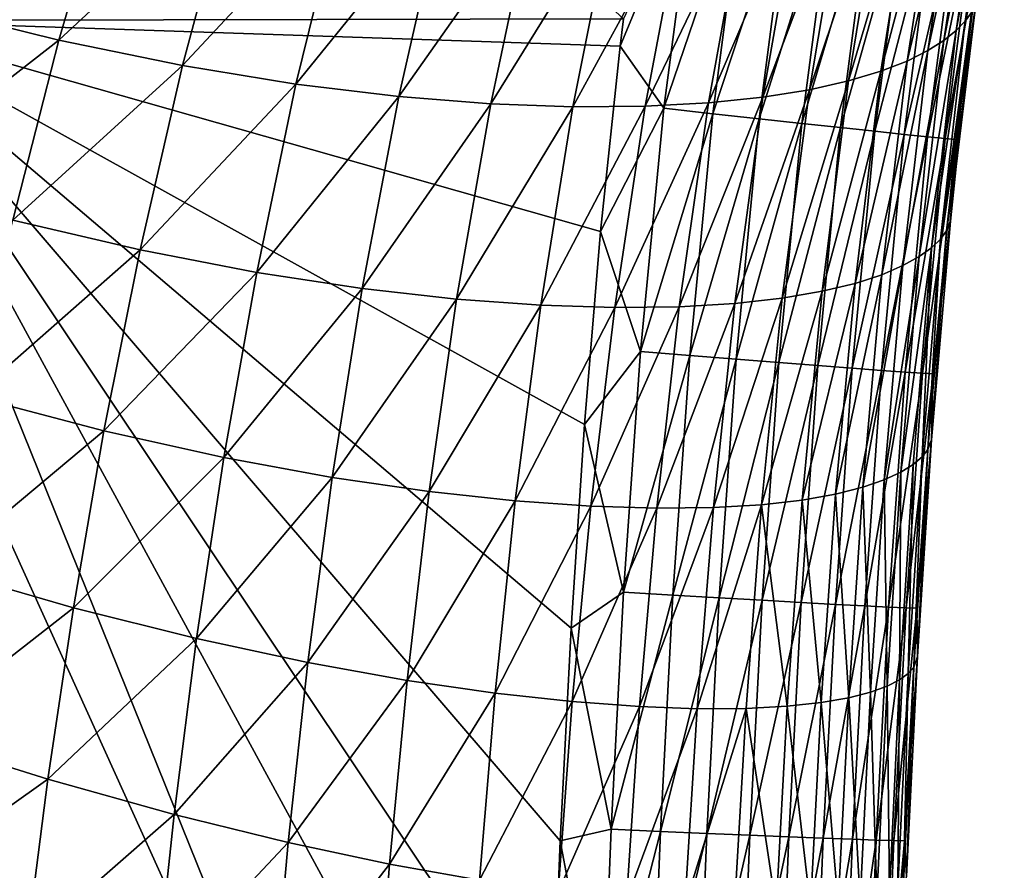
# Model space of a CAD drawing. Header units: metres. Extents: x -105 to 105, y -68 to 103.
# Tile 308 of 416: x 21.4 to 24.23, y 27.29 to 29.74. Entities that reach past the tile are written whole.
import ezdxf

# ---------------------------------------------------------------- set-up
doc = ezdxf.new("R2010")
doc.units = ezdxf.units.M
doc.layers.add('solid_FIT-BATH-150_SW0001_01', color=7, linetype='CONTINUOUS')

msp = doc.modelspace()

# ---------------------------------------------------------------- linework, layer by layer
at = {"layer": 'solid_FIT-BATH-150_SW0001_01'}
for points in [[(20.930634, 29.738598, 16.147215), (21.760853, 31.008915, 16.154449), (20.706936, 30.191645, 16.174107)], [(23.138882, 29.743599, 16.149168), (21.760853, 31.008915, 16.154449), (20.930634, 29.738598, 16.147215)], [(24.122194, 29.73661, 12.120317), (24.215916, 30.360846, 12.087285), (24.23489, 30.386557, 13.613017)], [(24.140499, 29.76178, 13.629107), (24.122194, 29.73661, 12.120317), (24.23489, 30.386557, 13.613017)], [(24.096186, 29.709852, 10.629739), (24.189669, 30.332842, 10.582356), (24.215916, 30.360846, 12.087285)], [(24.122194, 29.73661, 12.120317), (24.096186, 29.709852, 10.629739), (24.215916, 30.360846, 12.087285)], [(24.060915, 29.681625, 9.16728), (24.154684, 30.302692, 9.10808), (24.189669, 30.332842, 10.582356)], [(24.096186, 29.709852, 10.629739), (24.060915, 29.681625, 9.16728), (24.189669, 30.332842, 10.582356)], [(24.014513, 29.652128, 7.740493), (24.10907, 30.270636, 7.671515), (24.154684, 30.302692, 9.10808)], [(24.060915, 29.681625, 9.16728), (24.014513, 29.652128, 7.740493), (24.154684, 30.302692, 9.10808)], [(23.954794, 29.62208, 6.349277), (24.05055, 30.23741, 6.271935), (24.10907, 30.270636, 7.671515)], [(24.014513, 29.652128, 7.740493), (23.954794, 29.62208, 6.349277), (24.10907, 30.270636, 7.671515)], [(23.879463, 29.592543, 4.988911), (23.976734, 30.204084, 4.904068), (24.05055, 30.23741, 6.271935)], [(23.954794, 29.62208, 6.349277), (23.879463, 29.592543, 4.988911), (24.05055, 30.23741, 6.271935)], [(21.513735, 29.681709, -7.947847), (21.131971, 29.776062, -8.8957), (21.667274, 30.207031, -8.017881)], [(21.513735, 29.681709, -7.947847), (21.667274, 30.207031, -8.017881), (22.013023, 30.14642, -7.030179)], [(23.346624, 30.189716, 16.141251), (23.138882, 29.743599, 16.149168), (23.129282, 29.664654, 16.148735)], [(23.254854, 29.485847, 16.137403), (23.346624, 30.189716, 16.141251), (23.129282, 29.664654, 16.148735)], [(23.48716, 30.168783, 16.10984), (23.346624, 30.189716, 16.141251), (23.254854, 29.485847, 16.137403)], [(23.786491, 29.564562, 3.656333), (23.885559, 30.171713, 3.564839), (23.976734, 30.204084, 4.904068)], [(23.879463, 29.592543, 4.988911), (23.786491, 29.564562, 3.656333), (23.976734, 30.204084, 4.904068)], [(23.396118, 29.470215, 16.106012), (23.48716, 30.168783, 16.10984), (23.254854, 29.485847, 16.137403)], [(23.619419, 30.149199, 16.059044), (23.48716, 30.168783, 16.10984), (23.396118, 29.470215, 16.106012)], [(23.674065, 29.539165, 2.350058), (23.775244, 30.141331, 2.253186), (23.885559, 30.171713, 3.564839)], [(23.786491, 29.564562, 3.656333), (23.674065, 29.539165, 2.350058), (23.885559, 30.171713, 3.564839)], [(21.869362, 29.608936, -6.952932), (21.513735, 29.681709, -7.947847), (22.013023, 30.14642, -7.030179)], [(21.869362, 29.608936, -6.952932), (22.013023, 30.14642, -7.030179), (22.330915, 30.104151, -5.999878)], [(23.529066, 29.45562, 16.055235), (23.619419, 30.149199, 16.059044), (23.396118, 29.470215, 16.106012)], [(23.741846, 30.131186, 15.990446), (23.619419, 30.149199, 16.059044), (23.529066, 29.45562, 16.055235)], [(23.652126, 29.442232, 15.986652), (23.741846, 30.131186, 15.990446), (23.529066, 29.45562, 16.055235)], [(23.540237, 29.517609, 1.071118), (23.643906, 30.114183, 0.970589), (23.775244, 30.141331, 2.253186)], [(23.674065, 29.539165, 2.350058), (23.540237, 29.517609, 1.071118), (23.775244, 30.141331, 2.253186)], [(23.85288, 30.114969, 15.905628), (23.741846, 30.131186, 15.990446), (23.652126, 29.442232, 15.986652)], [(22.195999, 29.555637, -5.915847), (21.869362, 29.608936, -6.952932), (22.330915, 30.104151, -5.999878)], [(22.195999, 29.555637, -5.915847), (22.330915, 30.104151, -5.999878), (22.618755, 30.078148, -4.930623)], [(23.383137, 29.501314, -0.177807), (23.489796, 30.091677, -0.280004), (23.643906, 30.114183, 0.970589)], [(23.540237, 29.517609, 1.071118), (23.383137, 29.501314, -0.177807), (23.643906, 30.114183, 0.970589)], [(23.763739, 29.430214, 15.901846), (23.85288, 30.114969, 15.905628), (23.652126, 29.442232, 15.986652)], [(23.950966, 30.100777, 15.80617), (23.85288, 30.114969, 15.905628), (23.763739, 29.430214, 15.901846)], [(23.862331, 29.419735, 15.802398), (23.950966, 30.100777, 15.80617), (23.763739, 29.430214, 15.901846)], [(24.034542, 30.088831, 15.693655), (23.950966, 30.100777, 15.80617), (23.862331, 29.419735, 15.802398)], [(22.491533, 29.519609, -4.840331), (22.195999, 29.555637, -5.915847), (22.618755, 30.078148, -4.930623)], [(22.491533, 29.519609, -4.840331), (22.618755, 30.078148, -4.930623), (22.87723, 30.066202, -3.823301)], [(22.992758, 29.490059, -2.578789), (23.107698, 30.06601, -2.678432), (23.31151, 30.075157, -1.496879)], [(23.201159, 29.491659, -1.394991), (22.992758, 29.490059, -2.578789), (23.31151, 30.075157, -1.496879)], [(23.201159, 29.491659, -1.394991), (23.31151, 30.075157, -1.496879), (23.489796, 30.091677, -0.280004)], [(23.383137, 29.501314, -0.177807), (23.201159, 29.491659, -1.394991), (23.489796, 30.091677, -0.280004)], [(23.946342, 29.410959, 15.689889), (24.034542, 30.088831, 15.693655), (23.862331, 29.419735, 15.802398)], [(24.102053, 30.079361, 15.569663), (24.034542, 30.088831, 15.693655), (23.946342, 29.410959, 15.689889)], [(24.014204, 29.404055, 15.565901), (24.102053, 30.079361, 15.569663), (23.946342, 29.410959, 15.689889)], [(24.151939, 30.072588, 15.435777), (24.102053, 30.079361, 15.569663), (24.014204, 29.404055, 15.565901)], [(24.064348, 29.399187, 15.432015), (24.151939, 30.072588, 15.435777), (24.014204, 29.404055, 15.565901)], [(24.064348, 29.399187, 15.432015), (24.182642, 30.068739, 15.293577), (24.151939, 30.072588, 15.435777)], [(22.756666, 29.498547, -3.727659), (22.491533, 29.519609, -4.840331), (22.87723, 30.066202, -3.823301)], [(22.756666, 29.498547, -3.727659), (22.87723, 30.066202, -3.823301), (23.107698, 30.06601, -2.678432)], [(22.992758, 29.490059, -2.578789), (22.756666, 29.498547, -3.727659), (23.107698, 30.06601, -2.678432)], [(24.064348, 29.399187, 15.432015), (24.095211, 29.396523, 15.289813), (24.182642, 30.068739, 15.293577)], [(24.182642, 30.068739, 15.293577), (24.095211, 29.396523, 15.289813), (24.153809, 29.794127, 15.146073)], [(24.068764, 29.13315, 13.643877), (24.140499, 29.76178, 13.629107), (24.153809, 29.794127, 15.146073)], [(24.096706, 29.318239, 15.143346), (24.068764, 29.13315, 13.643877), (24.153809, 29.794127, 15.146073)], [(24.095211, 29.396523, 15.289813), (24.096706, 29.318239, 15.143346), (24.153809, 29.794127, 15.146073)], [(20.987473, 29.271982, -8.849348), (21.131971, 29.776062, -8.8957), (21.513735, 29.681709, -7.947847)], [(24.051138, 29.109331, 12.150993), (24.122194, 29.73661, 12.120317), (24.140499, 29.76178, 13.629107)], [(24.068764, 29.13315, 13.643877), (24.051138, 29.109331, 12.150993), (24.140499, 29.76178, 13.629107)], [(22.869093, 24.93479, 16.119249), (20.930634, 29.738598, 16.147215), (20.785593, 29.53274, 16.14599)], [(23.138882, 29.743599, 16.149168), (20.930634, 29.738598, 16.147215), (23.129282, 29.664654, 16.148735)], [(22.931137, 26.744972, 16.131397), (20.930634, 29.738598, 16.147215), (22.908367, 26.101393, 16.127209)], [(22.869093, 24.93479, 16.119249), (22.908367, 26.101393, 16.127209), (20.930634, 29.738598, 16.147215)], [(22.956717, 27.376577, 16.13537), (20.930634, 29.738598, 16.147215), (22.931137, 26.744972, 16.131397)], [(22.987867, 27.989429, 16.139107), (20.930634, 29.738598, 16.147215), (22.956717, 27.376577, 16.13537)], [(23.026087, 28.57531, 16.142569), (20.930634, 29.738598, 16.147215), (22.987867, 27.989429, 16.139107)], [(23.072502, 29.131208, 16.145758), (20.930634, 29.738598, 16.147215), (23.026087, 28.57531, 16.142569)], [(23.129282, 29.664654, 16.148735), (20.930634, 29.738598, 16.147215), (23.072502, 29.131208, 16.145758)], [(24.025398, 29.084616, 10.673835), (24.096186, 29.709852, 10.629739), (24.122194, 29.73661, 12.120317)], [(24.051138, 29.109331, 12.150993), (24.025398, 29.084616, 10.673835), (24.122194, 29.73661, 12.120317)], [(23.989899, 29.059093, 9.222336), (24.060915, 29.681625, 9.16728), (24.096186, 29.709852, 10.629739)], [(24.025398, 29.084616, 10.673835), (23.989899, 29.059093, 9.222336), (24.096186, 29.709852, 10.629739)], [(21.380974, 29.163778, -7.893408), (20.987473, 29.271982, -8.849348), (21.513735, 29.681709, -7.947847)], [(21.380974, 29.163778, -7.893408), (21.513735, 29.681709, -7.947847), (21.869362, 29.608936, -6.952932)], [(23.942781, 29.032928, 7.804483), (24.014513, 29.652128, 7.740493), (24.060915, 29.681625, 9.16728)], [(23.989899, 29.059093, 9.222336), (23.942781, 29.032928, 7.804483), (24.060915, 29.681625, 9.16728)], [(23.254854, 29.485847, 16.137403), (23.129282, 29.664654, 16.148735), (23.072502, 29.131208, 16.145758)], [(23.881931, 29.006819, 6.420743), (23.954794, 29.62208, 6.349277), (24.014513, 29.652128, 7.740493)], [(23.942781, 29.032928, 7.804483), (23.881931, 29.006819, 6.420743), (24.014513, 29.652128, 7.740493)], [(23.805141, 28.981815, 5.066897), (23.879463, 29.592543, 4.988911), (23.954794, 29.62208, 6.349277)], [(23.881931, 29.006819, 6.420743), (23.805141, 28.981815, 5.066897), (23.954794, 29.62208, 6.349277)], [(21.747023, 29.078394, -6.890756), (21.380974, 29.163778, -7.893408), (21.869362, 29.608936, -6.952932)], [(21.747023, 29.078394, -6.890756), (21.869362, 29.608936, -6.952932), (22.195999, 29.555637, -5.915847)], [(23.710398, 28.95895, 3.739913), (23.786491, 29.564562, 3.656333), (23.879463, 29.592543, 4.988911)], [(23.805141, 28.981815, 5.066897), (23.710398, 28.95895, 3.739913), (23.879463, 29.592543, 4.988911)], [(23.595846, 28.939249, 2.437941), (23.674065, 29.539165, 2.350058), (23.786491, 29.564562, 3.656333)], [(23.710398, 28.95895, 3.739913), (23.595846, 28.939249, 2.437941), (23.786491, 29.564562, 3.656333)], [(22.082846, 29.013582, -5.84631), (21.747023, 29.078394, -6.890756), (22.195999, 29.555637, -5.915847)], [(22.082846, 29.013582, -5.84631), (22.195999, 29.555637, -5.915847), (22.491533, 29.519609, -4.840331)], [(23.459482, 28.923967, 1.161627), (23.540237, 29.517609, 1.071118), (23.674065, 29.539165, 2.350058)], [(23.595846, 28.939249, 2.437941), (23.459482, 28.923967, 1.161627), (23.674065, 29.539165, 2.350058)], [(22.869093, 24.93479, 16.119249), (20.785593, 29.53274, 16.14599), (19.707029, 28.124168, 16.137243)], [(22.386406, 28.967018, -4.763942), (22.082846, 29.013582, -5.84631), (22.491533, 29.519609, -4.840331)], [(22.386406, 28.967018, -4.763942), (22.491533, 29.519609, -4.840331), (22.756666, 29.498547, -3.727659)], [(23.299299, 28.914545, -0.086583), (23.383137, 29.501314, -0.177807), (23.540237, 29.517609, 1.071118)], [(23.459482, 28.923967, 1.161627), (23.299299, 28.914545, -0.086583), (23.540237, 29.517609, 1.071118)], [(22.658451, 28.936296, -3.6453), (22.386406, 28.967018, -4.763942), (22.756666, 29.498547, -3.727659)], [(22.658451, 28.936296, -3.6453), (22.756666, 29.498547, -3.727659), (22.992758, 29.490059, -2.578789)], [(22.90036, 28.91894, -2.491754), (22.658451, 28.936296, -3.6453), (22.992758, 29.490059, -2.578789)], [(22.90036, 28.91894, -2.491754), (22.992758, 29.490059, -2.578789), (23.201159, 29.491659, -1.394991)], [(23.113506, 28.912388, -1.304941), (22.90036, 28.91894, -2.491754), (23.201159, 29.491659, -1.394991)], [(23.187702, 28.785767, 16.133442), (23.254854, 29.485847, 16.137403), (23.072502, 29.131208, 16.145758)], [(23.113506, 28.912388, -1.304941), (23.201159, 29.491659, -1.394991), (23.383137, 29.501314, -0.177807)], [(23.299299, 28.914545, -0.086583), (23.113506, 28.912388, -1.304941), (23.383137, 29.501314, -0.177807)], [(23.396118, 29.470215, 16.106012), (23.254854, 29.485847, 16.137403), (23.187702, 28.785767, 16.133442)], [(23.32938, 28.774269, 16.10207), (23.396118, 29.470215, 16.106012), (23.187702, 28.785767, 16.133442)], [(23.529066, 29.45562, 16.055235), (23.396118, 29.470215, 16.106012), (23.32938, 28.774269, 16.10207)], [(23.462713, 28.763573, 16.05131), (23.529066, 29.45562, 16.055235), (23.32938, 28.774269, 16.10207)], [(23.652126, 29.442232, 15.986652), (23.529066, 29.45562, 16.055235), (23.462713, 28.763573, 16.05131)], [(23.586134, 28.753796, 15.982744), (23.652126, 29.442232, 15.986652), (23.462713, 28.763573, 16.05131)], [(23.763739, 29.430214, 15.901846), (23.652126, 29.442232, 15.986652), (23.586134, 28.753796, 15.982744)], [(23.698071, 28.745058, 15.897953), (23.763739, 29.430214, 15.901846), (23.586134, 28.753796, 15.982744)], [(23.862331, 29.419735, 15.802398), (23.763739, 29.430214, 15.901846), (23.698071, 28.745058, 15.897953)], [(23.796949, 28.73748, 15.798518), (23.862331, 29.419735, 15.802398), (23.698071, 28.745058, 15.897953)], [(23.946342, 29.410959, 15.689889), (23.862331, 29.419735, 15.802398), (23.796949, 28.73748, 15.798518)], [(23.881205, 28.731184, 15.68602), (23.946342, 29.410959, 15.689889), (23.796949, 28.73748, 15.798518)], [(24.014204, 29.404055, 15.565901), (23.946342, 29.410959, 15.689889), (23.881205, 28.731184, 15.68602)], [(23.949263, 28.726288, 15.562041), (24.014204, 29.404055, 15.565901), (23.881205, 28.731184, 15.68602)], [(24.064348, 29.399187, 15.432015), (24.014204, 29.404055, 15.565901), (23.949263, 28.726288, 15.562041)], [(23.999554, 28.722914, 15.428163), (24.064348, 29.399187, 15.432015), (23.949263, 28.726288, 15.562041)], [(23.999554, 28.722914, 15.428163), (24.095211, 29.396523, 15.289813), (24.064348, 29.399187, 15.432015)], [(23.999554, 28.722914, 15.428163), (24.030504, 28.72118, 15.285965), (24.095211, 29.396523, 15.289813)], [(24.095211, 29.396523, 15.289813), (24.030504, 28.72118, 15.285965), (24.096706, 29.318239, 15.143346)], [(24.030504, 28.72118, 15.285965), (24.080362, 29.160671, 15.14242), (24.096706, 29.318239, 15.143346)], [(24.096706, 29.318239, 15.143346), (24.080362, 29.160671, 15.14242), (24.068764, 29.13315, 13.643877)], [(21.266468, 28.655622, -7.855129), (21.380974, 29.163778, -7.893408), (21.747023, 29.078394, -6.890756)], [(24.025719, 28.531666, 15.138616), (24.068764, 29.13315, 13.643877), (24.080362, 29.160671, 15.14242)], [(24.030504, 28.72118, 15.285965), (24.025719, 28.531666, 15.138616), (24.080362, 29.160671, 15.14242)], [(23.187702, 28.785767, 16.133442), (23.072502, 29.131208, 16.145758), (23.026087, 28.57531, 16.142569)], [(23.998072, 28.482079, 12.179071), (24.025398, 29.084616, 10.673835), (24.051138, 29.109331, 12.150993)], [(24.015036, 28.503721, 13.657162), (23.998072, 28.482079, 12.179071), (24.051138, 29.109331, 12.150993)], [(24.015036, 28.503721, 13.657162), (24.051138, 29.109331, 12.150993), (24.068764, 29.13315, 13.643877)], [(24.025719, 28.531666, 15.138616), (24.015036, 28.503721, 13.657162), (24.068764, 29.13315, 13.643877)], [(23.936977, 28.438181, 9.27289), (23.989899, 29.059093, 9.222336), (24.025398, 29.084616, 10.673835)], [(23.972628, 28.460211, 10.714335), (23.936977, 28.438181, 9.27289), (24.025398, 29.084616, 10.673835)], [(23.998072, 28.482079, 12.179071), (23.972628, 28.460211, 10.714335), (24.025398, 29.084616, 10.673835)], [(21.643257, 28.557261, -6.84424), (21.266468, 28.655622, -7.855129), (21.747023, 29.078394, -6.890756)], [(21.643257, 28.557261, -6.84424), (21.747023, 29.078394, -6.890756), (22.082846, 29.013582, -5.84631)], [(23.889261, 28.416115, 7.863086), (23.942781, 29.032928, 7.804483), (23.989899, 29.059093, 9.222336)], [(23.936977, 28.438181, 9.27289), (23.889261, 28.416115, 7.863086), (23.989899, 29.059093, 9.222336)], [(23.827423, 28.394688, 6.485891), (23.881931, 29.006819, 6.420743), (23.942781, 29.032928, 7.804483)], [(23.889261, 28.416115, 7.863086), (23.827423, 28.394688, 6.485891), (23.942781, 29.032928, 7.804483)], [(21.988482, 28.480539, -5.791877), (21.643257, 28.557261, -6.84424), (22.082846, 29.013582, -5.84631)], [(21.988482, 28.480539, -5.791877), (22.082846, 29.013582, -5.84631), (22.386406, 28.967018, -4.763942)], [(23.749317, 28.374937, 5.137539), (23.805141, 28.981815, 5.066897), (23.881931, 29.006819, 6.420743)], [(23.827423, 28.394688, 6.485891), (23.749317, 28.374937, 5.137539), (23.881931, 29.006819, 6.420743)], [(22.300192, 28.423004, -4.702087), (21.988482, 28.480539, -5.791877), (22.386406, 28.967018, -4.763942)], [(22.300192, 28.423004, -4.702087), (22.386406, 28.967018, -4.763942), (22.658451, 28.936296, -3.6453)], [(23.652929, 28.357885, 3.815043), (23.710398, 28.95895, 3.739913), (23.805141, 28.981815, 5.066897)], [(23.749317, 28.374937, 5.137539), (23.652929, 28.357885, 3.815043), (23.805141, 28.981815, 5.066897)], [(23.397551, 28.336184, 1.241498), (23.459482, 28.923967, 1.161627), (23.595846, 28.939249, 2.437941)], [(23.536367, 28.344549, 2.516257), (23.397551, 28.336184, 1.241498), (23.595846, 28.939249, 2.437941)], [(23.536367, 28.344549, 2.516257), (23.595846, 28.939249, 2.437941), (23.710398, 28.95895, 3.739913)], [(23.652929, 28.357885, 3.815043), (23.536367, 28.344549, 2.516257), (23.710398, 28.95895, 3.739913)], [(22.579195, 28.382154, -3.576876), (22.300192, 28.423004, -4.702087), (22.658451, 28.936296, -3.6453)], [(22.579195, 28.382154, -3.576876), (22.658451, 28.936296, -3.6453), (22.90036, 28.91894, -2.491754)], [(22.826916, 28.355421, -2.417988), (22.579195, 28.382154, -3.576876), (22.90036, 28.91894, -2.491754)], [(22.826916, 28.355421, -2.417988), (22.90036, 28.91894, -2.491754), (23.113506, 28.912388, -1.304941)], [(23.044781, 28.34017, -1.227391), (22.826916, 28.355421, -2.417988), (23.113506, 28.912388, -1.304941)], [(23.044781, 28.34017, -1.227391), (23.113506, 28.912388, -1.304941), (23.299299, 28.914545, -0.086583)], [(23.234348, 28.334248, -0.006979), (23.044781, 28.34017, -1.227391), (23.299299, 28.914545, -0.086583)], [(23.234348, 28.334248, -0.006979), (23.299299, 28.914545, -0.086583), (23.459482, 28.923967, 1.161627)], [(23.397551, 28.336184, 1.241498), (23.234348, 28.334248, -0.006979), (23.459482, 28.923967, 1.161627)], [(23.138899, 28.092482, 16.129379), (23.187702, 28.785767, 16.133442), (23.026087, 28.57531, 16.142569)], [(23.32938, 28.774269, 16.10207), (23.187702, 28.785767, 16.133442), (23.138899, 28.092482, 16.129379)], [(23.28079, 28.08408, 16.098022), (23.32938, 28.774269, 16.10207), (23.138899, 28.092482, 16.129379)], [(23.462713, 28.763573, 16.05131), (23.32938, 28.774269, 16.10207), (23.28079, 28.08408, 16.098022)], [(23.414326, 28.0763, 16.047281), (23.462713, 28.763573, 16.05131), (23.28079, 28.08408, 16.098022)], [(23.586134, 28.753796, 15.982744), (23.462713, 28.763573, 16.05131), (23.414326, 28.0763, 16.047281)], [(23.537931, 28.069227, 15.978732), (23.586134, 28.753796, 15.982744), (23.414326, 28.0763, 16.047281)], [(23.698071, 28.745058, 15.897953), (23.586134, 28.753796, 15.982744), (23.537931, 28.069227, 15.978732)], [(23.650034, 28.062948, 15.893958), (23.698071, 28.745058, 15.897953), (23.537931, 28.069227, 15.978732)], [(23.796949, 28.73748, 15.798518), (23.698071, 28.745058, 15.897953), (23.650034, 28.062948, 15.893958)], [(23.749062, 28.057547, 15.79454), (23.796949, 28.73748, 15.798518), (23.650034, 28.062948, 15.893958)], [(23.881205, 28.731184, 15.68602), (23.796949, 28.73748, 15.798518), (23.749062, 28.057547, 15.79454)], [(23.833439, 28.05311, 15.682058), (23.881205, 28.731184, 15.68602), (23.749062, 28.057547, 15.79454)], [(23.949263, 28.726288, 15.562041), (23.881205, 28.731184, 15.68602), (23.833439, 28.05311, 15.682058)], [(23.901592, 28.049725, 15.558093), (23.949263, 28.726288, 15.562041), (23.833439, 28.05311, 15.682058)], [(23.999554, 28.722914, 15.428163), (23.949263, 28.726288, 15.562041), (23.901592, 28.049725, 15.558093)], [(23.95195, 28.047474, 15.424227), (23.999554, 28.722914, 15.428163), (23.901592, 28.049725, 15.558093)], [(23.95195, 28.047474, 15.424227), (24.030504, 28.72118, 15.285965), (23.999554, 28.722914, 15.428163)], [(23.95195, 28.047474, 15.424227), (23.982937, 28.046444, 15.282039), (24.030504, 28.72118, 15.285965)], [(24.030504, 28.72118, 15.285965), (23.982937, 28.046444, 15.282039), (24.025719, 28.531666, 15.138616)], [(21.167706, 28.159546, -7.833833), (21.266468, 28.655622, -7.855129), (21.643257, 28.557261, -6.84424)], [(23.138899, 28.092482, 16.129379), (23.026087, 28.57531, 16.142569), (22.987867, 27.989429, 16.139107)], [(21.555346, 28.047943, -6.814232), (21.167706, 28.159546, -7.833833), (21.643257, 28.557261, -6.84424)], [(21.555346, 28.047943, -6.814232), (21.643257, 28.557261, -6.84424), (21.988482, 28.480539, -5.791877)], [(23.982937, 28.046444, 15.282039), (24.010056, 28.312456, 15.137235), (24.025719, 28.531666, 15.138616)], [(23.984823, 27.907585, 15.134594), (24.015036, 28.503721, 13.657162), (24.025719, 28.531666, 15.138616)], [(24.010056, 28.312456, 15.137235), (23.984823, 27.907585, 15.134594), (24.025719, 28.531666, 15.138616)], [(23.974792, 27.876652, 13.668803), (23.998072, 28.482079, 12.179071), (24.015036, 28.503721, 13.657162)], [(23.984823, 27.907585, 15.134594), (23.974792, 27.876652, 13.668803), (24.015036, 28.503721, 13.657162)], [(21.909992, 27.959005, -5.753414), (21.555346, 28.047943, -6.814232), (21.988482, 28.480539, -5.791877)], [(21.909992, 27.959005, -5.753414), (21.988482, 28.480539, -5.791877), (22.300192, 28.423004, -4.702087)], [(23.933331, 27.839828, 10.750888), (23.936977, 28.438181, 9.27289), (23.972628, 28.460211, 10.714335)], [(23.958452, 27.858036, 12.204287), (23.933331, 27.839828, 10.750888), (23.972628, 28.460211, 10.714335)], [(23.958452, 27.858036, 12.204287), (23.972628, 28.460211, 10.714335), (23.998072, 28.482079, 12.179071)], [(23.974792, 27.876652, 13.668803), (23.958452, 27.858036, 12.204287), (23.998072, 28.482079, 12.179071)], [(23.897633, 27.822065, 9.31851), (23.889261, 28.416115, 7.863086), (23.936977, 28.438181, 9.27289)], [(23.933331, 27.839828, 10.750888), (23.897633, 27.822065, 9.31851), (23.936977, 28.438181, 9.27289)], [(22.229776, 27.890158, -4.655647), (21.909992, 27.959005, -5.753414), (22.300192, 28.423004, -4.702087)], [(22.229776, 27.890158, -4.655647), (22.300192, 28.423004, -4.702087), (22.579195, 28.382154, -3.576876)], [(23.849489, 27.80485, 7.915802), (23.827423, 28.394688, 6.485891), (23.889261, 28.416115, 7.863086)], [(23.897633, 27.822065, 9.31851), (23.849489, 27.80485, 7.915802), (23.889261, 28.416115, 7.863086)], [(22.515593, 27.838791, -3.523277), (22.229776, 27.890158, -4.655647), (22.579195, 28.382154, -3.576876)], [(22.515593, 27.838791, -3.523277), (22.579195, 28.382154, -3.576876), (22.826916, 28.355421, -2.417988)], [(23.70768, 27.775019, 5.200213), (23.652929, 28.357885, 3.815043), (23.749317, 28.374937, 5.137539)], [(23.786875, 27.788826, 6.544159), (23.70768, 27.775019, 5.200213), (23.749317, 28.374937, 5.137539)], [(23.786875, 27.788826, 6.544159), (23.749317, 28.374937, 5.137539), (23.827423, 28.394688, 6.485891)], [(23.849489, 27.80485, 7.915802), (23.786875, 27.788826, 6.544159), (23.827423, 28.394688, 6.485891)], [(22.768942, 27.802252, -2.358384), (22.515593, 27.838791, -3.523277), (22.826916, 28.355421, -2.417988)], [(22.768942, 27.802252, -2.358384), (22.826916, 28.355421, -2.417988), (23.044781, 28.34017, -1.227391)], [(23.350491, 27.757221, 1.309917), (23.397551, 28.336184, 1.241498), (23.536367, 28.344549, 2.516257)], [(23.491539, 27.758083, 2.584246), (23.350491, 27.757221, 1.309917), (23.536367, 28.344549, 2.516257)], [(23.609886, 27.764435, 3.881032), (23.491539, 27.758083, 2.584246), (23.536367, 28.344549, 2.516257)], [(23.609886, 27.764435, 3.881032), (23.536367, 28.344549, 2.516257), (23.652929, 28.357885, 3.815043)], [(23.70768, 27.775019, 5.200213), (23.609886, 27.764435, 3.881032), (23.652929, 28.357885, 3.815043)], [(22.991331, 27.77783, -1.163221), (22.768942, 27.802252, -2.358384), (23.044781, 28.34017, -1.227391)], [(22.991331, 27.77783, -1.163221), (23.044781, 28.34017, -1.227391), (23.234348, 28.334248, -0.006979)], [(23.184475, 27.763321, 0.060152), (22.991331, 27.77783, -1.163221), (23.234348, 28.334248, -0.006979)], [(23.184475, 27.763321, 0.060152), (23.234348, 28.334248, -0.006979), (23.397551, 28.336184, 1.241498)], [(23.350491, 27.757221, 1.309917), (23.184475, 27.763321, 0.060152), (23.397551, 28.336184, 1.241498)], [(23.982937, 28.046444, 15.282039), (23.984823, 27.907585, 15.134594), (24.010056, 28.312456, 15.137235)], [(21.083334, 27.67919, -7.830165), (21.167706, 28.159546, -7.833833), (21.555346, 28.047943, -6.814232)], [(22.869093, 24.93479, 16.119249), (19.707029, 28.124168, 16.137243), (18.534935, 26.795042, 16.128386)], [(23.103146, 27.409933, 16.125235), (23.138899, 28.092482, 16.129379), (22.987867, 27.989429, 16.139107)], [(23.28079, 28.08408, 16.098022), (23.138899, 28.092482, 16.129379), (23.103146, 27.409933, 16.125235)], [(23.245134, 27.403675, 16.093895), (23.28079, 28.08408, 16.098022), (23.103146, 27.409933, 16.125235)], [(23.414326, 28.0763, 16.047281), (23.28079, 28.08408, 16.098022), (23.245134, 27.403675, 16.093895)], [(23.378763, 27.397917, 16.043171), (23.414326, 28.0763, 16.047281), (23.245134, 27.403675, 16.093895)], [(23.537931, 28.069227, 15.978732), (23.414326, 28.0763, 16.047281), (23.378763, 27.397917, 16.043171)], [(23.502455, 27.392721, 15.974642), (23.537931, 28.069227, 15.978732), (23.378763, 27.397917, 16.043171)], [(23.650034, 28.062948, 15.893958), (23.537931, 28.069227, 15.978732), (23.502455, 27.392721, 15.974642)], [(23.614634, 27.388147, 15.889889), (23.650034, 28.062948, 15.893958), (23.502455, 27.392721, 15.974642)], [(23.749062, 28.057547, 15.79454), (23.650034, 28.062948, 15.893958), (23.614634, 27.388147, 15.889889)], [(21.481745, 27.554108, -6.801373), (21.083334, 27.67919, -7.830165), (21.555346, 28.047943, -6.814232)], [(21.481745, 27.554108, -6.801373), (21.555346, 28.047943, -6.814232), (21.909992, 27.959005, -5.753414)], [(23.713726, 27.384258, 15.790492), (23.749062, 28.057547, 15.79454), (23.614634, 27.388147, 15.889889)], [(23.833439, 28.05311, 15.682058), (23.749062, 28.057547, 15.79454), (23.713726, 27.384258, 15.790492)], [(23.798157, 27.381117, 15.678032), (23.833439, 28.05311, 15.682058), (23.713726, 27.384258, 15.790492)], [(23.901592, 28.049725, 15.558093), (23.833439, 28.05311, 15.682058), (23.798157, 27.381117, 15.678032)], [(23.866352, 27.378784, 15.554089), (23.901592, 28.049725, 15.558093), (23.798157, 27.381117, 15.678032)], [(23.95195, 28.047474, 15.424227), (23.901592, 28.049725, 15.558093), (23.866352, 27.378784, 15.554089)], [(23.916735, 27.377321, 15.420242), (23.95195, 28.047474, 15.424227), (23.866352, 27.378784, 15.554089)], [(23.916735, 27.377321, 15.420242), (23.982937, 28.046444, 15.282039), (23.95195, 28.047474, 15.424227)], [(23.916735, 27.377321, 15.420242), (23.947731, 27.376789, 15.278072), (23.982937, 28.046444, 15.282039)], [(23.982937, 28.046444, 15.282039), (23.947731, 27.376789, 15.278072), (23.984823, 27.907585, 15.134594)], [(23.103146, 27.409933, 16.125235), (22.987867, 27.989429, 16.139107), (22.956717, 27.376577, 16.13537)], [(21.84564, 27.452673, -5.731555), (21.481745, 27.554108, -6.801373), (21.909992, 27.959005, -5.753414)], [(21.84564, 27.452673, -5.731555), (21.909992, 27.959005, -5.753414), (22.229776, 27.890158, -4.655647)], [(22.173231, 27.37219, -4.625253), (21.84564, 27.452673, -5.731555), (22.229776, 27.890158, -4.655647)], [(22.173231, 27.37219, -4.625253), (22.229776, 27.890158, -4.655647), (22.515593, 27.838791, -3.523277)], [(23.947731, 27.376789, 15.278072), (23.953144, 27.273638, 15.130252), (23.984823, 27.907585, 15.134594)], [(23.953144, 27.273638, 15.130252), (23.974792, 27.876652, 13.668803), (23.984823, 27.907585, 15.134594)], [(23.944452, 27.255835, 13.678863), (23.958452, 27.858036, 12.204287), (23.974792, 27.876652, 13.668803)], [(23.953144, 27.273638, 15.130252), (23.944452, 27.255835, 13.678863), (23.974792, 27.876652, 13.668803)], [(22.465532, 27.309942, -3.485128), (22.173231, 27.37219, -4.625253), (22.515593, 27.838791, -3.523277)], [(22.465532, 27.309942, -3.485128), (22.515593, 27.838791, -3.523277), (22.768942, 27.802252, -2.358384)], [(23.903997, 27.227329, 10.783405), (23.897633, 27.822065, 9.31851), (23.933331, 27.839828, 10.750888)], [(23.92872, 27.241077, 12.226624), (23.903997, 27.227329, 10.783405), (23.933331, 27.839828, 10.750888)], [(23.92872, 27.241077, 12.226624), (23.933331, 27.839828, 10.750888), (23.958452, 27.858036, 12.204287)], [(23.944452, 27.255835, 13.678863), (23.92872, 27.241077, 12.226624), (23.958452, 27.858036, 12.204287)], [(23.820103, 27.202976, 7.962429), (23.786875, 27.788826, 6.544159), (23.849489, 27.80485, 7.915802)], [(23.868422, 27.214605, 9.359049), (23.820103, 27.202976, 7.962429), (23.849489, 27.80485, 7.915802)], [(23.868422, 27.214605, 9.359049), (23.849489, 27.80485, 7.915802), (23.897633, 27.822065, 9.31851)], [(23.903997, 27.227329, 10.783405), (23.868422, 27.214605, 9.359049), (23.897633, 27.822065, 9.31851)], [(22.72415, 27.263184, -2.313552), (22.465532, 27.309942, -3.485128), (22.768942, 27.802252, -2.358384)], [(22.72415, 27.263184, -2.313552), (22.768942, 27.802252, -2.358384), (22.991331, 27.77783, -1.163221)], [(22.950701, 27.229136, -1.113017), (22.72415, 27.263184, -2.313552), (22.991331, 27.77783, -1.163221)], [(22.950701, 27.229136, -1.113017), (22.991331, 27.77783, -1.163221), (23.184475, 27.763321, 0.060152)], [(23.757019, 27.193066, 6.595291), (23.70768, 27.775019, 5.200213), (23.786875, 27.788826, 6.544159)], [(23.820103, 27.202976, 7.962429), (23.757019, 27.193066, 6.595291), (23.786875, 27.788826, 6.544159)], [(23.147062, 27.205538, 0.11426), (22.950701, 27.229136, -1.113017), (23.184475, 27.763321, 0.060152)], [(23.147062, 27.205538, 0.11426), (23.184475, 27.763321, 0.060152), (23.350491, 27.757221, 1.309917)], [(23.315536, 27.190866, 1.366384), (23.147062, 27.205538, 0.11426), (23.350491, 27.757221, 1.309917)], [(23.315536, 27.190866, 1.366384), (23.350491, 27.757221, 1.309917), (23.491539, 27.758083, 2.584246)], [(23.45846, 27.183651, 2.641466), (23.315536, 27.190866, 1.366384), (23.491539, 27.758083, 2.584246)], [(23.578228, 27.182405, 3.937498), (23.45846, 27.183651, 2.641466), (23.491539, 27.758083, 2.584246)], [(23.578228, 27.182405, 3.937498), (23.491539, 27.758083, 2.584246), (23.609886, 27.764435, 3.881032)], [(23.677076, 27.185877, 5.2546), (23.578228, 27.182405, 3.937498), (23.609886, 27.764435, 3.881032)], [(23.677076, 27.185877, 5.2546), (23.609886, 27.764435, 3.881032), (23.70768, 27.775019, 5.200213)], [(23.757019, 27.193066, 6.595291), (23.677076, 27.185877, 5.2546), (23.70768, 27.775019, 5.200213)], [(21.012203, 27.219833, -7.845827), (21.083334, 27.67919, -7.830165), (21.481745, 27.554108, -6.801373)], [(21.421148, 27.080919, -6.807315), (21.012203, 27.219833, -7.845827), (21.481745, 27.554108, -6.801373)], [(21.421148, 27.080919, -6.807315), (21.481745, 27.554108, -6.801373), (21.84564, 27.452673, -5.731555)], [(21.793962, 26.966595, -5.727903), (21.421148, 27.080919, -6.807315), (21.84564, 27.452673, -5.731555)], [(21.793962, 26.966595, -5.727903), (21.84564, 27.452673, -5.731555), (22.173231, 27.37219, -4.625253)], [(23.076124, 26.742987, 16.121042), (23.103146, 27.409933, 16.125235), (22.956717, 27.376577, 16.13537)], [(23.245134, 27.403675, 16.093895), (23.103146, 27.409933, 16.125235), (23.076124, 26.742987, 16.121042)], [(23.218134, 26.737978, 16.089718), (23.245134, 27.403675, 16.093895), (23.076124, 26.742987, 16.121042)], [(23.378763, 27.397917, 16.043171), (23.245134, 27.403675, 16.093895), (23.218134, 26.737978, 16.089718)], [(23.351784, 26.7334, 16.039015), (23.378763, 27.397917, 16.043171), (23.218134, 26.737978, 16.089718)], [(23.502455, 27.392721, 15.974642), (23.378763, 27.397917, 16.043171), (23.351784, 26.7334, 16.039015)], [(23.475496, 26.729301, 15.970511), (23.502455, 27.392721, 15.974642), (23.351784, 26.7334, 16.039015)], [(23.614634, 27.388147, 15.889889), (23.502455, 27.392721, 15.974642), (23.475496, 26.729301, 15.970511)], [(23.587698, 26.725727, 15.885788), (23.614634, 27.388147, 15.889889), (23.475496, 26.729301, 15.970511)], [(23.713726, 27.384258, 15.790492), (23.614634, 27.388147, 15.889889), (23.587698, 26.725727, 15.885788)], [(23.686813, 26.722727, 15.786422), (23.713726, 27.384258, 15.790492), (23.587698, 26.725727, 15.885788)], [(23.798157, 27.381117, 15.678032), (23.713726, 27.384258, 15.790492), (23.686813, 26.722727, 15.786422)], [(23.771269, 26.720348, 15.673994), (23.798157, 27.381117, 15.678032), (23.686813, 26.722727, 15.786422)], [(23.866352, 27.378784, 15.554089), (23.798157, 27.381117, 15.678032), (23.771269, 26.720348, 15.673994)], [(22.128942, 26.874037, -4.612452), (21.793962, 26.966595, -5.727903), (22.173231, 27.37219, -4.625253)], [(22.128942, 26.874037, -4.612452), (22.173231, 27.37219, -4.625253), (22.465532, 27.309942, -3.485128)], [(23.076124, 26.742987, 16.121042), (22.956717, 27.376577, 16.13537), (22.931137, 26.744972, 16.131397)], [(23.839487, 26.718639, 15.550083), (23.866352, 27.378784, 15.554089), (23.771269, 26.720348, 15.673994)], [(23.916735, 27.377321, 15.420242), (23.866352, 27.378784, 15.554089), (23.839487, 26.718639, 15.550083)], [(23.889894, 26.717646, 15.416268), (23.916735, 27.377321, 15.420242), (23.839487, 26.718639, 15.550083)], [(23.889894, 26.717646, 15.416268), (23.947731, 27.376789, 15.278072), (23.916735, 27.377321, 15.420242)], [(23.889894, 26.717646, 15.416268), (23.920916, 26.717415, 15.274129), (23.947731, 27.376789, 15.278072)], [(23.947731, 27.376789, 15.278072), (23.920916, 26.717415, 15.274129), (23.953144, 27.273638, 15.130252)], [(22.427242, 26.800426, -3.463917), (22.128942, 26.874037, -4.612452), (22.465532, 27.309942, -3.485128)], [(22.427242, 26.800426, -3.463917), (22.465532, 27.309942, -3.485128), (22.72415, 27.263184, -2.313552)]]:
    msp.add_3dface(points, dxfattribs=at)

doc.saveas('drawing.dxf')
